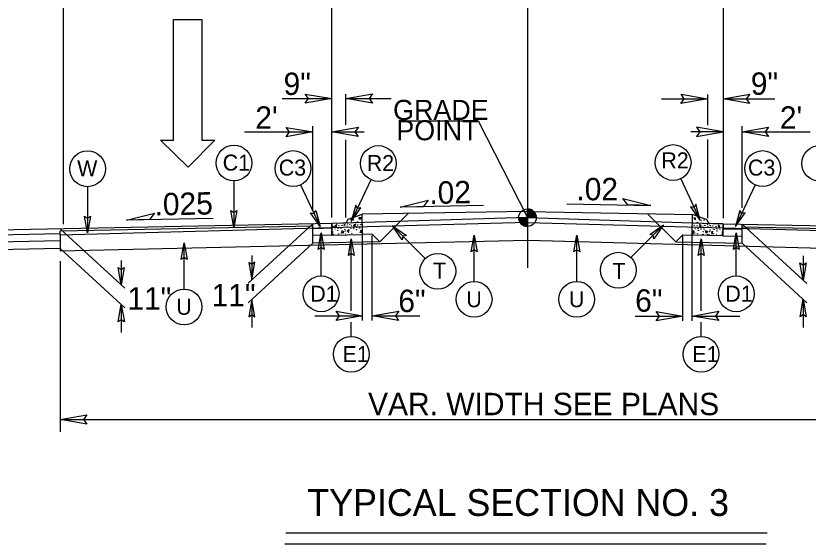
# Model space of a CAD drawing. Extents: x 958711 to 962106, y 831169 to 840840.
# Drawn here: x 961244.1 to 961520, y 838557.3 to 838741.4 of the extents above; entities that cross this region are included whole.
import ezdxf

# ---------------------------------------------------------------- set-up
doc = ezdxf.new("R2010")
doc.units = 0
for name, color, linetype in [('Default', 7, 'Continuous'), ('Old_Level_1', 7, 'Continuous'), ('Old_Level_11', 7, 'Continuous'), ('Prop Dimension Text', 7, 'Continuous'), ('Prop Lane Arrow CELL', 7, 'Continuous'), ('Typical Curb CELL', 7, 'Continuous'), ('Typical ID Circle CELL', 7, 'Continuous'), ('Typical Terminator CELL', 7, 'Continuous'), ('Typical Text Grade Point CELL', 7, 'Continuous'), ('Typical Text ID Circle CELL', 7, 'Continuous')]:
    doc.layers.add(name, color=color, linetype=linetype)

# ---------------------------------------------------------------- blocks, each defined once
blk = doc.blocks.new('Lane Arrow Through')
at = {"layer": 'Prop Lane Arrow CELL'}
for p, q in [((-3.15, 1.6), (-3.15, 3.1)), ((-3.15, 3.1), (0, 0)), ((-17.15, 1.6), (-3.15, 1.6)), ((-17.15, -1.7), (-17.15, 1.6)), ((0, 0), (-3.15, -3.2)), ((-3.15, -1.7), (-17.15, -1.7)), ((-3.15, -3.2), (-3.15, -1.7))]:
    blk.add_line(p, q, dxfattribs=at)

msp = doc.modelspace()

# ---------------------------------------------------------------- linework, layer by layer
at = {"layer": 'Default'}
for p, q in [((961422.25, 838752.71), (961422.25, 838653.62)), ((961422.25, 838673.3), (961364.7, 838672.36)), ((961422.25, 838673.3), (961479.8, 838672.15)), ((961370.83, 838662.64), (961380.87, 838672.68)), ((961473.9, 838662.64), (961464.08, 838672.46))]:
    msp.add_line(p, q, dxfattribs=at)
at = {"layer": 'Old_Level_1'}
for p, q in [((961354.09, 838671.12), (961354.09, 838761.83)), ((961490.42, 838761.83), (961490.42, 838670.97)), ((961260.61, 838668.89), (961260.61, 838748.41)), ((961336.78, 838712.6), (961354.09, 838712.6)), ((961359.04, 838703.45), (961359.04, 838714.19)), ((961359.04, 838712.6), (961374.84, 838712.6)), ((961468.97, 838712.53), (961484.99, 838712.53)), ((961484.99, 838713.98), (961484.99, 838703.37)), ((961490.42, 838712.53), (961508.49, 838712.53)), ((961323.76, 838700.96), (961347.49, 838700.96)), ((961347.49, 838673.82), (961347.49, 838703.03)), ((961354.09, 838700.96), (961365.36, 838700.96)), ((961490.42, 838700.96), (961479.15, 838700.96)), ((961497.02, 838674.56), (961497.02, 838703.03)), ((961497.02, 838700.96), (961520.75, 838700.96)), ((961359.04, 838671.12), (961359.04, 838698.17)), ((961484.99, 838698.37), (961484.99, 838670.97)), ((961435.97, 838675.95), (961465.19, 838675.37)), ((961406.95, 838675.34), (961377.89, 838674.76)), ((961422.25, 838671.1), (961422.25, 838674.17)), ((961312.79, 838670.85), (961282.59, 838670.25)), ((961422.25, 838671.1), (961354.09, 838669.12)), ((961419.19, 838671.1), (961422.25, 838671.1)), ((961425.31, 838671.1), (961422.25, 838671.1)), ((961422.25, 838668.05), (961422.25, 838671.1)), ((961422.25, 838671.1), (961422.25, 838668.05)), ((961422.25, 838671.1), (961490.42, 838668.96)), ((961354.09, 838669.12), (961153.92, 838665.08)), ((961422.25, 838669.47), (961259.53, 838665.03)), ((961347.49, 838668.13), (961259.53, 838666.35)), ((961347.49, 838668.99), (961324.98, 838648.28)), ((961347.49, 838662.17), (961347.49, 838668.99)), ((961490.42, 838668.96), (961693.95, 838664.84)), ((961497.02, 838668.82), (961519.53, 838648.11)), ((961497.02, 838662.18), (961497.02, 838668.82)), ((961497.02, 838667.96), (961580.53, 838666.27)), ((961259.53, 838665.49), (961153.92, 838663.35)), ((961259.53, 838667.21), (961282.04, 838646.5)), ((961259.53, 838665.03), (961259.53, 838666.35)), ((961259.53, 838665.03), (961259.53, 838659.58)), ((961354.13, 838667.4), (961347.49, 838667.26)), ((961354.18, 838664.97), (961347.49, 838664.84)), ((961368.16, 838665.31), (961364.85, 838665.24)), ((961364.85, 838635.23), (961364.85, 838665.24)), ((961368.16, 838665.31), (961370.83, 838662.64)), ((961476.35, 838665.1), (961473.9, 838662.64)), ((961476.35, 838665.1), (961479.65, 838665.03)), ((961490.38, 838667.23), (961497.02, 838667.1)), ((961259.53, 838663.06), (961153.92, 838660.92)), ((961347.49, 838662.17), (961324.98, 838641.45)), ((961370.83, 838662.64), (961347.49, 838662.17)), ((961368.16, 838635.23), (961368.16, 838664.85)), ((961473.9, 838662.64), (961497.02, 838662.18)), ((961476.35, 838635.19), (961476.35, 838664.84)), ((961479.65, 838635.19), (961479.65, 838664.84)), ((961490.33, 838664.81), (961497.02, 838664.67)), ((961497.02, 838662.18), (961519.53, 838641.46)), ((961259.53, 838660.39), (961130.8, 838657.78)), ((961259.53, 838660.39), (961282.04, 838639.67)), ((961326.25, 838657.95), (961326.25, 838649.44)), ((961518.27, 838657.78), (961518.27, 838649.27)), ((961259.53, 838655.91), (961259.53, 838596.48)), ((961280.78, 838656.17), (961280.78, 838647.66)), ((961280.77, 838640.85), (961280.77, 838631.07)), ((961326.25, 838642.63), (961326.25, 838632.85)), ((961518.25, 838642.64), (961518.25, 838632.86)), ((961348.25, 838636.87), (961364.85, 838636.87)), ((961368.16, 838636.87), (961384.76, 838636.87)), ((961459.75, 838636.83), (961476.35, 838636.83)), ((961479.65, 838636.83), (961496.25, 838636.83)), ((961259.53, 838600.76), (961580.53, 838600.76)), ((961505.75, 838561.12), (961338.06, 838561.12)), ((961505.47, 838557.32), (961337.78, 838557.32))]:
    msp.add_line(p, q, dxfattribs=at)
for points in [[(961422.29, 838674.17), (961422.29, 838674.17), (961422.29, 838671.1)], [(961422.35, 838674.17), (961422.35, 838671.1)], [(961422.41, 838674.16), (961422.41, 838671.1)], [(961422.47, 838674.15), (961422.47, 838671.1)], [(961422.54, 838674.15), (961422.54, 838671.1)], [(961422.6, 838674.15), (961422.6, 838671.1)], [(961422.66, 838674.14), (961422.66, 838671.1)], [(961422.72, 838674.14), (961422.72, 838671.1)], [(961422.77, 838674.12), (961422.77, 838671.1)], [(961422.83, 838674.12), (961422.83, 838671.1)], [(961422.9, 838674.1), (961422.9, 838671.1)], [(961422.96, 838674.09), (961422.96, 838671.1)], [(961423.02, 838674.06), (961423.02, 838671.1)], [(961423.08, 838674.05), (961423.08, 838671.1)], [(961423.15, 838674.03), (961423.15, 838671.1)], [(961423.2, 838674.01), (961423.2, 838671.1)], [(961423.27, 838673.99), (961423.26, 838671.1)], [(961423.33, 838673.97), (961423.33, 838671.1)], [(961423.39, 838673.96), (961423.39, 838671.1)], [(961423.45, 838673.93), (961423.45, 838671.1)], [(961423.51, 838673.9), (961423.51, 838671.1)], [(961423.58, 838673.86), (961423.58, 838671.1)], [(961423.63, 838673.84), (961423.63, 838671.1)], [(961423.69, 838673.82), (961423.69, 838671.1)], [(961423.75, 838673.78), (961423.75, 838671.1)], [(961423.82, 838673.74), (961423.82, 838671.1)], [(961423.88, 838673.71), (961423.88, 838671.1)], [(961423.94, 838673.66), (961423.94, 838671.1)], [(961424, 838673.61), (961424, 838671.1)], [(961424.05, 838673.58), (961424.05, 838671.1)], [(961424.12, 838673.53), (961424.12, 838671.1)], [(961424.18, 838673.49), (961424.18, 838671.1)], [(961424.24, 838673.44), (961424.24, 838671.1)], [(961424.3, 838673.38), (961424.3, 838671.1)], [(961424.37, 838673.32), (961424.37, 838671.1)], [(961424.43, 838673.26), (961424.43, 838671.1)], [(961424.49, 838673.2), (961424.49, 838671.1)], [(961424.55, 838673.14), (961424.55, 838671.1)], [(961419.22, 838671.1), (961419.22, 838670.78)], [(961419.28, 838671.1), (961419.28, 838670.42)], [(961419.34, 838671.1), (961419.34, 838670.2)], [(961419.4, 838671.1), (961419.4, 838670.01)], [(961419.47, 838671.1), (961419.47, 838669.87)], [(961419.53, 838671.1), (961419.53, 838669.74)], [(961419.58, 838671.1), (961419.58, 838669.63)], [(961419.64, 838671.1), (961419.64, 838669.51)], [(961419.71, 838671.1), (961419.71, 838669.43)], [(961419.77, 838671.1), (961419.77, 838669.34)], [(961419.83, 838671.1), (961419.83, 838669.25)], [(961419.89, 838671.1), (961419.89, 838669.18)], [(961419.95, 838671.1), (961419.95, 838669.11)], [(961420.01, 838671.1), (961420.01, 838669.03)], [(961420.07, 838671.1), (961420.07, 838668.97)], [(961420.14, 838671.1), (961420.14, 838668.91)], [(961420.2, 838671.1), (961420.2, 838668.86)], [(961420.26, 838671.1), (961420.26, 838668.8)], [(961420.32, 838671.1), (961420.32, 838668.75)], [(961420.39, 838671.1), (961420.39, 838668.69)], [(961420.44, 838671.1), (961420.44, 838668.65)], [(961420.5, 838671.1), (961420.5, 838668.61)], [(961420.56, 838671.1), (961420.56, 838668.57)], [(961420.62, 838671.1), (961420.62, 838668.52)], [(961420.69, 838671.1), (961420.69, 838668.48)], [(961420.75, 838671.1), (961420.75, 838668.44)], [(961420.81, 838671.1), (961420.81, 838668.41)], [(961420.86, 838671.1), (961420.86, 838668.4)], [(961420.93, 838671.1), (961420.93, 838668.36)], [(961420.99, 838671.1), (961420.99, 838668.32)], [(961421.05, 838671.1), (961421.05, 838668.31)], [(961421.11, 838671.1), (961421.11, 838668.27)], [(961421.18, 838671.1), (961421.18, 838668.25)], [(961421.24, 838671.1), (961421.24, 838668.23)], [(961421.29, 838671.1), (961421.29, 838668.21)], [(961421.36, 838671.1), (961421.36, 838668.19)], [(961421.42, 838671.1), (961421.42, 838668.17)], [(961421.48, 838671.1), (961421.48, 838668.15)], [(961421.54, 838671.1), (961421.54, 838668.15)], [(961421.6, 838671.1), (961421.6, 838668.12)], [(961421.67, 838671.1), (961421.67, 838668.11)], [(961421.72, 838671.1), (961421.72, 838668.11)], [(961421.78, 838671.1), (961421.78, 838668.09)], [(961421.84, 838671.1), (961421.84, 838668.07)], [(961421.91, 838671.1), (961421.91, 838668.07)], [(961421.97, 838671.1), (961421.97, 838668.07)], [(961422.03, 838671.1), (961422.03, 838668.05)], [(961422.09, 838671.1), (961422.09, 838668.05)], [(961422.15, 838671.1), (961422.15, 838668.05)], [(961422.21, 838671.1), (961422.21, 838668.05), (961422.21, 838668.05)], [(961424.61, 838673.07), (961424.61, 838671.1)], [(961424.67, 838672.98), (961424.67, 838671.1)], [(961424.74, 838672.9), (961424.74, 838671.1)], [(961424.8, 838672.82), (961424.8, 838671.1)], [(961424.86, 838672.73), (961424.86, 838671.1)], [(961424.91, 838672.62), (961424.91, 838671.1)], [(961424.97, 838672.51), (961424.97, 838671.1)], [(961425.03, 838672.37), (961425.03, 838671.1)], [(961425.1, 838672.22), (961425.1, 838671.1)], [(961425.16, 838672.06), (961425.16, 838671.1)], [(961425.22, 838671.85), (961425.22, 838671.1)], [(961425.28, 838671.55), (961425.28, 838671.1)], [(961422.25, 838669.47), (961580.53, 838665.15)], [(961259.53, 838659.58), (961422.41, 838663.28)], [(961422.41, 838663.28), (961580.53, 838658.97)]]:
    msp.add_lwpolyline(points, dxfattribs=at)
msp.add_circle((961422.26, 838671.11), 3.06, dxfattribs=at)
for start, end in [(359.9905, 89.9905), (179.9905, 269.9905)]:
    msp.add_arc((961422.26, 838671.11), 3.06, start, end, dxfattribs=at)
at = {"layer": 'Old_Level_11'}
for p, q in [((961377.89, 838674.76), (961387.64, 838677.18)), ((961387.64, 838677.18), (961385.91, 838674.92)), ((961457.18, 838675.53), (961455.45, 838677.78)), ((961455.45, 838677.78), (961465.19, 838675.37)), ((961385.91, 838674.92), (961377.89, 838674.76)), ((961465.19, 838675.37), (961457.18, 838675.53)), ((961282.59, 838670.25), (961292.34, 838672.67)), ((961290.61, 838670.41), (961282.59, 838670.25)), ((961292.34, 838672.67), (961290.61, 838670.41))]:
    msp.add_line(p, q, dxfattribs=at)
at = {"layer": 'Typical Curb CELL'}
for p, q in [((961359.86, 838670.63), (961364.7, 838672.36)), ((961363.68, 838671.12), (961364.29, 838671.13)), ((961363.73, 838670.5), (961363.68, 838671.12)), ((961364.29, 838671.13), (961363.73, 838670.5)), ((961364.85, 838665.24), (961364.7, 838672.36)), ((961479.65, 838665.03), (961479.8, 838672.15)), ((961484.65, 838670.42), (961479.8, 838672.15)), ((961480.83, 838670.9), (961480.21, 838670.92)), ((961480.21, 838670.92), (961480.78, 838670.29)), ((961480.78, 838670.29), (961480.83, 838670.9)), ((961354.09, 838669.17), (961358.76, 838669.27)), ((961354.09, 838669.17), (961354.18, 838665.02)), ((961354.18, 838665.02), (961354.09, 838669.12)), ((961355.2, 838668.25), (961355.78, 838668.68)), ((961355.5, 838667.62), (961355.2, 838668.25)), ((961355.78, 838668.68), (961355.5, 838667.62)), ((961359.41, 838669.95), (961359.41, 838669.99)), ((961361.74, 838668.5), (961362.32, 838668.93)), ((961362.05, 838667.86), (961361.74, 838668.5)), ((961362.32, 838668.93), (961362.05, 838667.86)), ((961482.19, 838668.72), (961482.46, 838667.65)), ((961482.76, 838668.29), (961482.19, 838668.72)), ((961482.46, 838667.65), (961482.76, 838668.29)), ((961485.09, 838669.74), (961485.09, 838669.78)), ((961490.42, 838668.96), (961485.75, 838669.06)), ((961488.73, 838668.47), (961489, 838667.41)), ((961489.31, 838668.04), (961488.73, 838668.47)), ((961489, 838667.41), (961489.31, 838668.04)), ((961490.42, 838668.96), (961490.33, 838664.81)), ((961490.33, 838664.81), (961490.42, 838668.91)), ((961354.18, 838665.02), (961364.85, 838665.24)), ((961357.66, 838666.47), (961358.17, 838666.38)), ((961357.93, 838665.6), (961357.66, 838666.47)), ((961358.17, 838666.38), (961357.93, 838665.6)), ((961360.17, 838666.83), (961359.54, 838666.46)), ((961359.54, 838666.46), (961359.97, 838665.89)), ((961359.97, 838665.89), (961360.17, 838666.83)), ((961364.2, 838666.72), (961364.71, 838666.64)), ((961364.47, 838665.85), (961364.2, 838666.72)), ((961364.71, 838666.64), (961364.47, 838665.85)), ((961490.33, 838664.81), (961479.65, 838665.03)), ((961480.31, 838666.51), (961479.79, 838666.42)), ((961479.79, 838666.42), (961480.04, 838665.64)), ((961480.04, 838665.64), (961480.31, 838666.51)), ((961484.34, 838666.62), (961484.97, 838666.25)), ((961484.54, 838665.68), (961484.34, 838666.62)), ((961484.97, 838666.25), (961484.54, 838665.68)), ((961486.85, 838666.26), (961486.33, 838666.17)), ((961486.33, 838666.17), (961486.58, 838665.39)), ((961486.58, 838665.39), (961486.85, 838666.26))]:
    msp.add_line(p, q, dxfattribs=at)
for centre in [(961360.74, 838670.48), (961361.71, 838670.33), (961363.22, 838671.72), (961481.29, 838671.51), (961354.53, 838668.11), (961355.7, 838669.07), (961356.59, 838668.28), (961357.65, 838668.4), (961358.48, 838668.45), (961358.59, 838668.66), (961359.4, 838668.13), (961359.55, 838668.84), (961360.42, 838668.67), (961360.89, 838669.32), (961361.07, 838668.36), (961362.24, 838669.32), (961362.83, 838667.59), (961363.07, 838669.69), (961363.13, 838668.53), (961364.19, 838668.65), (961364.23, 838669.42), (961480.27, 838669.21), (961480.32, 838668.44), (961481.38, 838668.32), (961481.44, 838669.48), (961482.26, 838669.1), (961482.8, 838670.12), (961483.44, 838668.15), (961483.62, 838669.11), (961483.77, 838670.26), (961484.09, 838668.46), (961484.96, 838668.63), (961485.1, 838667.92), (961485.92, 838668.45), (961486.03, 838668.24), (961486.86, 838668.19), (961487.92, 838668.07), (961488.81, 838668.86), (961489.98, 838667.9), (961354.2, 838667.1), (961354.44, 838666.15), (961354.56, 838665.28), (961355.23, 838667.09), (961356.2, 838666.66), (961356.28, 838667.34), (961356.42, 838665.45), (961357.25, 838667.27), (961357.44, 838665.76), (961358.67, 838667.01), (961358.8, 838666.44), (961358.82, 838665.35), (961359.36, 838665.46), (961360.74, 838667.35), (961360.98, 838666.39), (961361.1, 838665.53), (961361.77, 838667.34), (961362.74, 838666.91), (961362.96, 838665.7), (961363.79, 838667.52), (961363.98, 838666.01), (961480.52, 838665.8), (961480.72, 838667.3), (961481.55, 838665.48), (961481.68, 838667.38), (961481.76, 838666.7), (961482.74, 838667.13), (961483.41, 838665.32), (961483.52, 838666.18), (961483.77, 838667.14), (961485.14, 838665.25), (961485.69, 838665.14), (961485.71, 838666.23), (961485.84, 838666.8), (961487.06, 838665.55), (961487.26, 838667.05), (961488.09, 838665.24), (961488.22, 838667.13), (961488.3, 838666.45), (961489.28, 838666.88), (961489.95, 838665.07), (961490.06, 838665.93), (961490.31, 838666.89)]:
    msp.add_circle(centre, 0.0452, dxfattribs=at)
for centre, radius, start, end in [((961360.08, 838670), 0.667, 109.641, 181.206), ((961484.43, 838669.79), 0.667, 358.794, 70.359), ((961358.75, 838669.94), 0.667, 271.206, 1.206), ((961485.76, 838669.72), 0.667, 178.794, 268.794), ((961364.61, 838665.28), 0.0452, 26.9645, 154.1675), ((961479.9, 838665.07), 0.0452, 25.8325, 153.0355)]:
    msp.add_arc(centre, radius, start, end, dxfattribs=at)
at = {"layer": 'Typical ID Circle CELL'}
for p, q in [((961367.71, 838684.33), (961360.9, 838669.75)), ((961475.64, 838684.68), (961482.44, 838670.09)), ((961269.04, 838681.91), (961269.04, 838665.82)), ((961320.03, 838683.91), (961320.03, 838667.83)), ((961343.25, 838682.57), (961350.05, 838667.99)), ((961501.57, 838682.57), (961494.76, 838667.99)), ((961386.66, 838656.83), (961375.28, 838668.2)), ((961458.31, 838657.19), (961469.69, 838668.56)), ((961350.4, 838650.78), (961350.4, 838665.8)), ((961403.69, 838648.87), (961403.69, 838664.96)), ((961439.44, 838648.87), (961439.44, 838664.96)), ((961494.99, 838650.78), (961494.99, 838665.8)), ((961302.66, 838646.23), (961302.66, 838662.32)), ((961360.88, 838638.64), (961360.88, 838663.67)), ((961482.75, 838638.64), (961482.75, 838663.67)), ((961360.88, 838629.73), (961360.88, 838634.72)), ((961482.75, 838629.73), (961482.75, 838634.72))]:
    msp.add_line(p, q, dxfattribs=at)
for centre in [(961320.03, 838690.14), (961370.33, 838689.98), (961473.01, 838690.32), (961524.09, 838690), (961269.04, 838688.13), (961340.62, 838688.22), (961504.19, 838688.22), (961391.05, 838652.43), (961453.91, 838652.79), (961350.4, 838644.56), (961403.69, 838642.64), (961439.44, 838642.64), (961494.99, 838644.56), (961302.66, 838640), (961360.88, 838623.5), (961482.75, 838623.5)]:
    msp.add_circle(centre, 6.23, dxfattribs=at)
at = {"layer": 'Typical Terminator CELL'}
for points in [[(961344.87, 838714.19), (961354.09, 838712.6), (961344.82, 838710.96), (961346, 838712.6)], [(961368.27, 838711.02), (961359.04, 838712.6), (961368.32, 838714.24), (961367.14, 838712.6)], [(961475.77, 838714.12), (961484.99, 838712.53), (961475.72, 838710.89), (961476.9, 838712.53)], [(961499.64, 838710.94), (961490.42, 838712.53), (961499.69, 838714.17), (961498.51, 838712.53)], [(961338.27, 838702.55), (961347.49, 838700.96), (961338.21, 838699.32), (961339.39, 838700.96)], [(961363.31, 838699.37), (961354.09, 838700.96), (961363.37, 838702.6), (961362.19, 838700.96)], [(961481.19, 838699.37), (961490.42, 838700.96), (961481.14, 838702.6), (961482.32, 838700.96)], [(961506.24, 838699.37), (961497.02, 838700.96), (961506.29, 838702.6), (961505.12, 838700.96)], [(961321.02, 838673.59), (961320.03, 838667.83), (961319, 838673.62), (961320.03, 838672.89)], [(961348.51, 838673.64), (961350.05, 838667.99), (961346.67, 838672.81), (961347.91, 838672.58)], [(961362.44, 838675.4), (961360.9, 838669.75), (961364.28, 838674.57), (961363.04, 838674.34)], [(961479.1, 838674.9), (961482.44, 838670.09), (961480.92, 838675.78), (961480.3, 838674.68)], [(961496.3, 838673.64), (961494.76, 838667.99), (961498.14, 838672.81), (961496.9, 838672.58)], [(961270.03, 838671.59), (961269.04, 838665.82), (961268.01, 838671.62), (961269.04, 838670.88)], [(961378.65, 838663.43), (961375.28, 838668.2), (961380.1, 838664.83), (961378.85, 838664.63)], [(961464.91, 838665.19), (961469.69, 838668.56), (961466.31, 838663.74), (961466.11, 838664.99)], [(961349.41, 838660.03), (961350.4, 838665.8), (961351.43, 838660), (961350.4, 838660.74)], [(961402.7, 838659.19), (961403.69, 838664.96), (961404.72, 838659.16), (961403.69, 838659.9)], [(961438.44, 838659.19), (961439.44, 838664.96), (961440.46, 838659.16), (961439.44, 838659.9)], [(961494, 838660.03), (961494.99, 838665.8), (961496.01, 838660), (961494.99, 838660.74)], [(961301.66, 838656.55), (961302.66, 838662.32), (961303.68, 838656.52), (961302.66, 838657.26)], [(961359.89, 838657.9), (961360.88, 838663.67), (961361.9, 838657.87), (961360.88, 838658.61)], [(961481.76, 838657.9), (961482.75, 838663.67), (961483.78, 838657.87), (961482.75, 838658.61)], [(961325.2, 838655.51), (961326.25, 838649.44), (961327.33, 838655.54), (961326.25, 838654.77)], [(961519.31, 838655.34), (961518.27, 838649.27), (961517.19, 838655.37), (961518.27, 838654.6)], [(961281.82, 838653.73), (961280.78, 838647.66), (961279.7, 838653.76), (961280.78, 838652.99)], [(961279.72, 838634.78), (961280.77, 838640.85), (961281.85, 838634.75), (961280.77, 838635.52)], [(961327.3, 838636.56), (961326.25, 838642.63), (961325.17, 838636.52), (961326.25, 838637.3)], [(961517.21, 838636.57), (961518.25, 838642.64), (961519.33, 838636.54), (961518.25, 838637.31)], [(961355.63, 838638.46), (961364.85, 838636.87), (961355.58, 838635.23), (961356.76, 838636.87)], [(961377.38, 838635.28), (961368.16, 838636.87), (961377.43, 838638.51), (961376.25, 838636.87)], [(961467.13, 838638.42), (961476.35, 838636.83), (961467.08, 838635.19), (961468.26, 838636.83)], [(961488.88, 838635.24), (961479.65, 838636.83), (961488.93, 838638.47), (961487.75, 838636.83)], [(961268.76, 838599.17), (961259.53, 838600.76), (961268.81, 838602.4), (961267.63, 838600.76)]]:
    msp.add_lwpolyline(points, close=True, dxfattribs=at)
at = {"layer": 'Typical Text Grade Point CELL'}
for p, q in [((961379.82, 838704.89), (961405.14, 838704.89)), ((961405.14, 838704.89), (961422.25, 838671.1))]:
    msp.add_line(p, q, dxfattribs=at)

# ---------------------------------------------------------------- block references
at = {"layer": 'Old_Level_1', "xscale": 3, "yscale": 3, "rotation": -90.00000000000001}
msp.add_blockref('Lane Arrow Through', (961304.06, 838688.69), dxfattribs=at)

# ---------------------------------------------------------------- texts
at = {"layer": 'Old_Level_1'}
msp.add_text('TYPICAL SECTION NO. 3', height=9.3239, dxfattribs=at).set_placement((961345.59, 838567.16))
at = {"layer": 'Old_Level_11'}
for s, p in [('GRADE', (961375.46, 838705.15)), ('POINT', (961376.59, 838698.08))]:
    msp.add_text(s, height=7, dxfattribs=at).set_placement(p)
at = {"layer": 'Prop Dimension Text'}
for s, height, rotation, p in [('9"', 7.801, 0, (961337.32, 838713.86)), ('9"', 7.801, 0, (961500.07, 838713.91)), ("2'", 7.801, 0, (961327.47, 838702.09)), ("2'", 7.801, 0, (961510.18, 838702.09)), ('.02', 7.801, 360, (961439.32, 838677.15)), ('.02', 7.801, 1.1839, (961388.16, 838675.86)), ('.025', 7.801, 1.1839, (961292.45, 838671.83)), ('11"', 7.801, 0, (961282.89, 838639.06)), ('11"', 7.801, 0, (961312.25, 838640.22)), ('6"', 7.801, 0, (961377.28, 838638.2)), ('6"', 7.801, 0, (961459.79, 838638.33)), ('VAR. WIDTH SEE PLANS', 7.8009, 0, (961366.75, 838602.26))]:
    msp.add_text(s, height=height, rotation=rotation, dxfattribs=at).set_placement(p)
at = {"layer": 'Typical Text ID Circle CELL'}
for s, height, p in [('C1', 5.572, (961316.11, 838687.51)), ('R2', 5.572, (961366.29, 838687.35)), ('R2', 5.572, (961468.91, 838688.28)), ('W', 5.57, (961265.42, 838685.5)), ('C3', 5.572, (961335.64, 838685.77)), ('C3', 5.572, (961499.08, 838685.77)), ('T', 5.57, (961389.37, 838649.86)), ('T', 5.57, (961451.85, 838649.78)), ('D1', 5.572, (961346.61, 838641.82)), ('D1', 5.572, (961491.2, 838641.82)), ('U', 5.57, (961299.95, 838637.26)), ('U', 5.57, (961400.99, 838639.9)), ('U', 5.57, (961436.73, 838639.9)), ('E1', 5.572, (961357.85, 838620.76)), ('E1', 5.572, (961479.72, 838620.76))]:
    msp.add_text(s, height=height, dxfattribs=at).set_placement(p)

doc.saveas('drawing.dxf')
